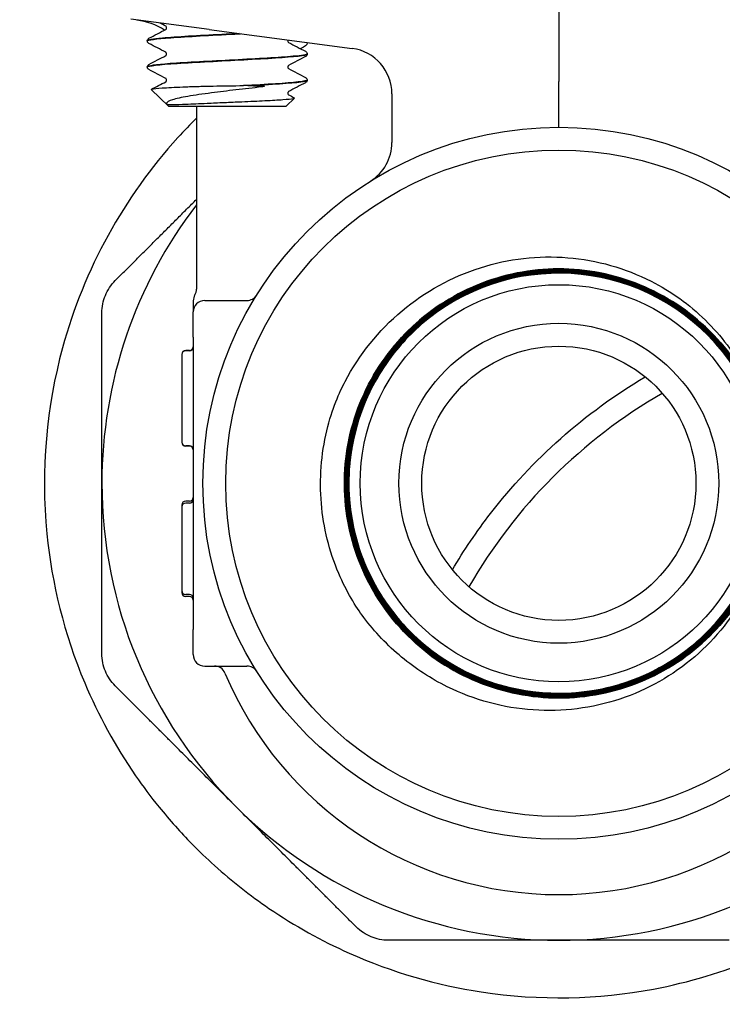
# Model space of a CAD drawing. Header units: inches. Extents: x 24 to 1128, y -69 to 748.
# Tile 546 of 656: x 961.56 to 963.48, y 303.12 to 305.81. Entities that reach past the tile are written whole.
import ezdxf

# ---------------------------------------------------------------- set-up
doc = ezdxf.new("R2010")
doc.units = ezdxf.units.IN
doc.header["$LTSCALE"] = 32
doc.header["$MEASUREMENT"] = 0
doc.layers.add('Visible (ANSI)', color=7, linetype='Continuous', lineweight=30)

msp = doc.modelspace()

# ---------------------------------------------------------------- linework, layer by layer
at = {"layer": 'Visible (ANSI)'}
for p, q in [((963.03453, 306.42117), (963.03453, 305.6448)), ((962.07805, 305.78696), (961.86323, 305.81524)), ((962.07805, 305.78696), (962.46907, 305.73548)), ((961.9086, 305.75654), (961.9086, 305.75587)), ((962.3461, 305.72079), (962.3461, 305.72012)), ((961.9086, 305.68504), (961.9086, 305.68437)), ((962.18413, 305.63373), (962.17163, 305.63373)), ((962.3461, 305.64929), (962.3461, 305.64862)), ((963.03453, 305.51992), (963.03453, 305.6448)), ((961.96635, 305.57742), (961.91958, 305.62303)), ((962.57775, 305.61155), (962.57775, 305.47825)), ((962.28836, 305.57742), (962.31123, 305.59972)), ((961.96635, 305.57742), (962.28836, 305.57742)), ((962.04328, 305.57742), (962.04328, 305.07742)), ((962.03453, 305.04536), (962.03453, 305.01492)), ((962.06578, 305.04617), (962.18142, 305.04617)), ((962.03453, 304.94617), (962.03453, 305.01492)), ((962.03453, 304.94617), (962.03453, 304.81365)), ((962.02412, 304.90937), (962.0137, 304.90937)), ((962.02412, 304.90876), (962.0137, 304.90876)), ((962.00328, 304.89895), (962.00328, 304.89835)), ((962.00328, 304.89834), (962.00328, 304.7787)), ((962.03453, 304.81365), (962.03453, 304.27868)), ((962.00328, 304.7787), (962.00328, 304.65885)), ((962.00328, 304.65885), (962.00328, 304.65844)), ((962.02412, 304.64843), (962.0137, 304.64843)), ((962.02412, 304.64802), (962.0137, 304.64802)), ((962.00328, 304.48673), (962.00328, 304.48163)), ((962.00328, 304.48166), (962.00328, 304.25249)), ((962.02412, 304.49714), (962.0137, 304.49714)), ((962.02412, 304.49208), (962.0137, 304.49208)), ((962.03453, 304.27868), (962.03453, 304.14617)), ((962.00328, 304.2525), (962.00328, 304.24723)), ((962.02412, 304.24208), (962.0137, 304.24208)), ((962.02412, 304.23681), (962.0137, 304.23681)), ((962.03453, 304.07742), (962.03453, 304.14617)), ((962.06578, 304.04617), (962.18142, 304.04617))]:
    msp.add_line(p, q, dxfattribs=at)
for radius in [0.97375, 0.91125, 0.54316, 0.4375, 0.375]:
    msp.add_circle((963.03453, 304.54617), radius, dxfattribs=at)
for centre, radius, start, end in [((974.03453, 314.54617), 18.75, 193.689887, 261.558657), ((961.85578, 305.6271), 0.1875, 57.7328, 82.5), ((962.45275, 305.61155), 0.125, 0, 82.5), ((962.45275, 305.47825), 0.125, 301.97122, 0), ((963.03453, 304.54617), 1.25, 142.46676, 180), ((963.03453, 304.54617), 0.57441, 139.86113, 136.72231), ((962.01203, 305.07742), 0.03125, 329.31658, 0), ((962.06578, 305.04553), 0.03125, 149.31658, 180), ((962.06578, 305.01492), 0.03125, 90, 180), ((962.18142, 305.07742), 0.03125, 270, 328.08862), ((963.03453, 304.54617), 0.57441, 136.72231, 139.86113), ((962.0137, 304.89895), 0.01042, 90, 180), ((962.0137, 304.89834), 0.01042, 90, 180), ((962.02412, 304.91979), 0.01042, 270, 0), ((962.02412, 304.91918), 0.01042, 270, 0), ((964.03453, 303.54617), 1.4375, 119.91628, 150.08372), ((962.0137, 304.65885), 0.01042, 180, 270), ((962.0137, 304.65844), 0.01042, 180, 270), ((962.02412, 304.63801), 0.01042, 0, 90), ((962.02412, 304.63761), 0.01042, 0, 90), ((963.03453, 304.54617), 1.25, 180, 225), ((962.02412, 304.50756), 0.01042, 270, 0), ((962.02412, 304.50249), 0.01042, 270, 0), ((962.0137, 304.48673), 0.01042, 90, 180), ((962.0137, 304.48166), 0.01042, 90, 180), ((962.0137, 304.25249), 0.01042, 180, 270), ((962.0137, 304.24723), 0.01042, 180, 270), ((962.02412, 304.23166), 0.01042, 0, 90), ((962.02412, 304.22639), 0.01042, 0, 90), ((962.06578, 304.07742), 0.03125, 180, 270), ((962.09246, 304.01492), 0.03125, 22.87693, 90), ((962.18142, 304.01492), 0.03125, 31.91138, 90), ((963.03453, 304.41242), 0.99125, 202.87693, 337.12307), ((963.03453, 304.54617), 1.25, 225, 270), ((963.03453, 304.54617), 1.25, 270, 315)]:
    msp.add_arc(centre, radius, start, end, dxfattribs=at)
for points in [[(961.95934, 305.79644), (961.95413, 305.79918), (961.94892, 305.80191), (961.94371, 305.80464)], [(961.91331, 305.76334), (961.92866, 305.77137), (961.944, 305.77941), (961.95934, 305.78746)], [(961.95934, 305.72494), (961.944, 305.73299), (961.92866, 305.74103), (961.91331, 305.74906)], [(962.29365, 305.75857), (962.29336, 305.75791), (962.29315, 305.75706), (962.29315, 305.7562)], [(962.29537, 305.75171), (962.31071, 305.74366), (962.32605, 305.73562), (962.3414, 305.72759)], [(961.91331, 305.69184), (961.92866, 305.69987), (961.944, 305.70791), (961.95934, 305.71596)], [(962.3414, 305.71331), (962.32605, 305.70528), (962.31071, 305.69724), (962.29537, 305.68919)], [(961.95934, 305.65344), (961.944, 305.66149), (961.92866, 305.66953), (961.91331, 305.67756)], [(962.29537, 305.68021), (962.31071, 305.67216), (962.32605, 305.66412), (962.3414, 305.65609)], [(961.91992, 305.6238), (961.93307, 305.63068), (961.94621, 305.63756), (961.95934, 305.64446)], [(962.3414, 305.64181), (962.32605, 305.63378), (962.31071, 305.62574), (962.29537, 305.61769)], [(962.29537, 305.60871), (962.30053, 305.606), (962.30569, 305.6033), (962.31084, 305.60059)]]:
    msp.add_open_spline(points, degree=3, dxfattribs=at)
for points, knots in [([(961.96156, 305.79195), (961.96156, 305.79334), (961.96099, 305.79463), (961.96006, 305.79591), (961.95971, 305.79619), (961.95939, 305.79642), (961.95933, 305.79645), (961.95933, 305.79645)], [0, 0, 0, 0, 0.022828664, 0.022828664, 0.041633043, 0.041633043, 0.054614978, 0.054614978, 0.054614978, 0.054614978]), ([(961.90865, 305.75584), (961.90875, 305.75883), (961.93206, 305.76182), (961.97267, 305.7648), (962.01808, 305.76815), (962.08426, 305.77149), (962.14819, 305.77483), (962.15346, 305.7751), (962.15869, 305.77538), (962.1639, 305.77565)], [15.7056467, 15.7056467, 15.7056467, 15.7056467, 16.4933178, 16.4933178, 16.4933178, 17.3741612, 17.3741612, 17.3741612, 17.4466642, 17.4466642, 17.4466642, 17.4466642]), ([(962.16022, 305.77613), (962.14461, 305.77531), (962.12873, 305.77448), (962.11293, 305.77366), (962.04897, 305.77032), (961.98758, 305.76699), (961.95004, 305.76365), (961.92332, 305.76128), (961.90904, 305.75891), (961.90883, 305.75654)], [-23.7130579, -23.7130579, -23.7130579, -23.7130579, -23.4959687, -23.4959687, -23.4959687, -22.6167864, -22.6167864, -22.6167864, -21.9911486, -21.9911486, -21.9911486, -21.9911486]), ([(961.95933, 305.78746), (961.95933, 305.78746), (961.95957, 305.78755), (961.96033, 305.78834), (961.9607, 305.7888), (961.96132, 305.79013), (961.96156, 305.79103), (961.96156, 305.79195)], [0.002645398, 0.002645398, 0.002645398, 0.002645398, 0.027589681, 0.027589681, 0.042171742, 0.042171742, 0.057287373, 0.057287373, 0.057287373, 0.057287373]), ([(961.90861, 305.75656), (961.90867, 305.75802), (961.90921, 305.75939), (961.91046, 305.76126), (961.91113, 305.76188), (961.91229, 305.76277), (961.91281, 305.76308), (961.91331, 305.76334)], [0, 0, 0, 0, 0.020588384, 0.020588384, 0.04017257, 0.04017257, 0.058516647, 0.058516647, 0.058516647, 0.058516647]), ([(961.91331, 305.74906), (961.91253, 305.74947), (961.91169, 305.74997), (961.91029, 305.75142), (961.90979, 305.75205), (961.90896, 305.75371), (961.90865, 305.75476), (961.90861, 305.75584)], [0, 0, 0, 0, 0.028459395, 0.028459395, 0.043235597, 0.043235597, 0.058545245, 0.058545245, 0.058545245, 0.058545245]), ([(962.29315, 305.7562), (962.29315, 305.75482), (962.29372, 305.75352), (962.29465, 305.75224), (962.295, 305.75197), (962.29532, 305.75174), (962.29538, 305.75171), (962.29538, 305.75171)], [0, 0, 0, 0, 0.022828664, 0.022828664, 0.041633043, 0.041633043, 0.054614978, 0.054614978, 0.054614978, 0.054614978]), ([(962.34404, 305.75194), (962.34551, 305.75174), (962.34619, 305.75094), (962.34583, 305.74638), (962.33967, 305.73997), (962.32846, 305.73513), (962.32806, 305.73496), (962.32765, 305.73479)], [0, 0, 0, 0, 0.08181539, 0.08181539, 0.30693367, 0.30693367, 0.31512174, 0.31512174, 0.31512174, 0.31512174]), ([(961.90861, 305.68434), (961.9086, 305.6844), (961.90861, 305.68445), (961.90862, 305.68451), (961.90943, 305.68786), (961.94035, 305.69121), (961.99059, 305.69456), (962.04083, 305.6979), (962.10939, 305.70125), (962.17237, 305.7046), (962.23534, 305.70795), (962.2915, 305.71129), (962.32127, 305.71464), (962.33751, 305.71647), (962.34573, 305.71829), (962.34577, 305.72012)], [9.4224614, 9.4224614, 9.4224614, 9.4224614, 9.4372578, 9.4372578, 9.4372578, 10.320193, 10.320193, 10.320193, 11.2028583, 11.2028583, 11.2028583, 12.0852563, 12.0852563, 12.0852563, 12.5663706, 12.5663706, 12.5663706, 12.5663706]), ([(962.34587, 305.72081), (962.34578, 305.71851), (962.3325, 305.71621), (962.30737, 305.71391), (962.27077, 305.71056), (962.20971, 305.70721), (962.14553, 305.70386), (962.08164, 305.70052), (962.01588, 305.69719), (961.97103, 305.69385), (961.93152, 305.69091), (961.90889, 305.68797), (961.90866, 305.68504)], [-18.8518725, -18.8518725, -18.8518725, -18.8518725, -18.2452653, -18.2452653, -18.2452653, -17.3619241, -17.3619241, -17.3619241, -16.4826805, -16.4826805, -16.4826805, -15.7079633, -15.7079633, -15.7079633, -15.7079633]), ([(961.96156, 305.72045), (961.96156, 305.72184), (961.96099, 305.72313), (961.96006, 305.72441), (961.95971, 305.72469), (961.95939, 305.72492), (961.95933, 305.72495), (961.95933, 305.72495)], [0, 0, 0, 0, 0.022828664, 0.022828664, 0.041633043, 0.041633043, 0.054614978, 0.054614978, 0.054614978, 0.054614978]), ([(961.95933, 305.71596), (961.95933, 305.71596), (961.95957, 305.71605), (961.96033, 305.71684), (961.9607, 305.7173), (961.96132, 305.71863), (961.96156, 305.71953), (961.96156, 305.72045)], [0.002645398, 0.002645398, 0.002645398, 0.002645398, 0.027589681, 0.027589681, 0.042171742, 0.042171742, 0.057287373, 0.057287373, 0.057287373, 0.057287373]), ([(962.3414, 305.72759), (962.34218, 305.72718), (962.34302, 305.72668), (962.34442, 305.72524), (962.34492, 305.7246), (962.34575, 305.72294), (962.34606, 305.72189), (962.3461, 305.72081)], [0, 0, 0, 0, 0.028459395, 0.028459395, 0.043235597, 0.043235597, 0.058545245, 0.058545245, 0.058545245, 0.058545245]), ([(962.3461, 305.72009), (962.34604, 305.71863), (962.3455, 305.71727), (962.34425, 305.71539), (962.34358, 305.71478), (962.34242, 305.71388), (962.3419, 305.71357), (962.3414, 305.71331)], [0, 0, 0, 0, 0.020588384, 0.020588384, 0.04017257, 0.04017257, 0.058516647, 0.058516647, 0.058516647, 0.058516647]), ([(961.90861, 305.68506), (961.90867, 305.68652), (961.90921, 305.68789), (961.91046, 305.68976), (961.91113, 305.69038), (961.91229, 305.69127), (961.91281, 305.69158), (961.91331, 305.69184)], [0, 0, 0, 0, 0.020588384, 0.020588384, 0.04017257, 0.04017257, 0.058516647, 0.058516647, 0.058516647, 0.058516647]), ([(962.29538, 305.6892), (962.29538, 305.6892), (962.29514, 305.6891), (962.29438, 305.68831), (962.29401, 305.68785), (962.29339, 305.68652), (962.29315, 305.68562), (962.29315, 305.6847)], [0.002645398, 0.002645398, 0.002645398, 0.002645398, 0.027589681, 0.027589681, 0.042171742, 0.042171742, 0.057287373, 0.057287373, 0.057287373, 0.057287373]), ([(961.91331, 305.67756), (961.91253, 305.67797), (961.91169, 305.67847), (961.91029, 305.67992), (961.90979, 305.68055), (961.90896, 305.68221), (961.90865, 305.68326), (961.90861, 305.68434)], [0, 0, 0, 0, 0.028459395, 0.028459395, 0.043235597, 0.043235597, 0.058545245, 0.058545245, 0.058545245, 0.058545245]), ([(962.29315, 305.6847), (962.29315, 305.68332), (962.29372, 305.68202), (962.29465, 305.68074), (962.295, 305.68047), (962.29532, 305.68024), (962.29538, 305.68021), (962.29538, 305.68021)], [0, 0, 0, 0, 0.022828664, 0.022828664, 0.041633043, 0.041633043, 0.054614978, 0.054614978, 0.054614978, 0.054614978]), ([(961.96156, 305.64895), (961.96156, 305.65034), (961.96099, 305.65163), (961.96006, 305.65291), (961.95971, 305.65319), (961.95939, 305.65342), (961.95933, 305.65345), (961.95933, 305.65345)], [0, 0, 0, 0, 0.022828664, 0.022828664, 0.041633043, 0.041633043, 0.054614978, 0.054614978, 0.054614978, 0.054614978]), ([(961.95933, 305.64446), (961.95933, 305.64446), (961.95957, 305.64455), (961.96033, 305.64534), (961.9607, 305.6458), (961.96132, 305.64713), (961.96156, 305.64803), (961.96156, 305.64895)], [0.002645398, 0.002645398, 0.002645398, 0.002645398, 0.027589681, 0.027589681, 0.042171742, 0.042171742, 0.057287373, 0.057287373, 0.057287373, 0.057287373]), ([(962.00552, 305.63021), (962.01774, 305.63074), (962.03093, 305.6312), (962.05902, 305.63203), (962.07387, 305.6324), (962.11636, 305.63327), (962.14451, 305.63367), (962.17163, 305.63373)], [-0.44431555, -0.44431555, -0.44431555, -0.44431555, -0.32882749, -0.32882749, -0.21096916, -0.21096916, 0, 0, 0, 0]), ([(962.34576, 305.64931), (962.3458, 305.64748), (962.33765, 305.64566), (962.32145, 305.64383), (962.2916, 305.64046), (962.23501, 305.6371), (962.17163, 305.63373)], [-12.5686872, -12.5686872, -12.5686872, -12.5686872, -12.0870096, -12.0870096, -12.0870096, -11.1993887, -11.1993887, -11.1993887, -11.1993887]), ([(962.18413, 305.63373), (962.24788, 305.63716), (962.30271, 305.6406), (962.32859, 305.64403), (962.34011, 305.64556), (962.34579, 305.64709), (962.34575, 305.64862)], [4.9749506, 4.9749506, 4.9749506, 4.9749506, 5.8802797, 5.8802797, 5.8802797, 6.2831853, 6.2831853, 6.2831853, 6.2831853]), ([(962.18413, 305.63373), (962.20546, 305.63368), (962.22035, 305.63329), (962.22654, 305.6325), (962.22745, 305.63236), (962.22815, 305.63213), (962.2283, 305.63207), (962.22843, 305.63197), (962.22847, 305.63194), (962.2285, 305.63187), (962.22851, 305.63185), (962.22851, 305.6318), (962.2285, 305.63178), (962.22848, 305.63173), (962.22846, 305.6317), (962.22839, 305.63164), (962.22834, 305.63161), (962.22816, 305.6315), (962.22797, 305.63143), (962.22738, 305.63123), (962.22691, 305.63112), (962.22497, 305.63072), (962.22285, 305.63043), (962.22102, 305.63021)], [-0.13908594, -0.13908594, -0.13908594, -0.13908594, -0.04049598, -0.04049598, -0.02905727, -0.02905727, -0.02604998, -0.02604998, -0.0248335, -0.0248335, -0.02414703, -0.02414703, -0.02358262, -0.02358262, -0.02294682, -0.02294682, -0.02195641, -0.02195641, -0.01935369, -0.01935369, -0.01486853, -0.01486853, 0, 0, 0, 0]), ([(962.3414, 305.65609), (962.34218, 305.65568), (962.34302, 305.65518), (962.34442, 305.65374), (962.34492, 305.6531), (962.34575, 305.65144), (962.34606, 305.65039), (962.3461, 305.64931)], [0, 0, 0, 0, 0.028459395, 0.028459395, 0.043235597, 0.043235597, 0.058545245, 0.058545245, 0.058545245, 0.058545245]), ([(962.3461, 305.64859), (962.34604, 305.64713), (962.3455, 305.64577), (962.34425, 305.64389), (962.34358, 305.64328), (962.34242, 305.64238), (962.3419, 305.64207), (962.3414, 305.64181)], [0, 0, 0, 0, 0.020588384, 0.020588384, 0.04017257, 0.04017257, 0.058516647, 0.058516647, 0.058516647, 0.058516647]), ([(961.91958, 305.62303), (961.9191, 305.6235), (961.91988, 305.62397), (961.92613, 305.62541), (961.93563, 305.62637), (961.96422, 305.6283), (961.98316, 305.62925), (962.00552, 305.63021)], [-0.5228503, -0.5228503, -0.5228503, -0.5228503, -0.42146306, -0.42146306, -0.21216858, -0.21216858, 0, 0, 0, 0]), ([(962.22102, 305.63021), (962.19852, 305.62753), (962.17487, 305.62481), (962.12819, 305.61934), (962.10549, 305.61663), (962.06027, 305.61076), (962.03843, 305.60764), (962.00211, 305.60135), (961.98767, 305.59824), (961.96782, 305.59195), (961.96219, 305.58884), (961.96112, 305.58561)], [-0.9073382, -0.9073382, -0.9073382, -0.9073382, -0.72551326, -0.72551326, -0.55061182, -0.55061182, -0.35778862, -0.35778862, -0.17425332, -0.17425332, 0, 0, 0, 0]), ([(962.29538, 305.6177), (962.29538, 305.6177), (962.29514, 305.6176), (962.29438, 305.61681), (962.29401, 305.61635), (962.29339, 305.61502), (962.29315, 305.61412), (962.29315, 305.6132)], [0.002645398, 0.002645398, 0.002645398, 0.002645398, 0.027589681, 0.027589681, 0.042171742, 0.042171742, 0.057287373, 0.057287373, 0.057287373, 0.057287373]), ([(962.29315, 305.6132), (962.29315, 305.61182), (962.29372, 305.61052), (962.29465, 305.60924), (962.295, 305.60897), (962.29532, 305.60874), (962.29538, 305.60871), (962.29538, 305.60871)], [0, 0, 0, 0, 0.022828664, 0.022828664, 0.041633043, 0.041633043, 0.054614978, 0.054614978, 0.054614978, 0.054614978]), ([(961.96112, 305.58561), (961.96102, 305.58529), (961.96105, 305.58496), (961.96125, 305.58456), (961.96131, 305.58447), (961.96141, 305.58433), (961.96145, 305.58428), (961.96152, 305.58419), (961.96155, 305.58416), (961.96161, 305.5841), (961.96164, 305.58407), (961.96171, 305.584), (961.96174, 305.58397), (961.96183, 305.58389), (961.96188, 305.58385), (961.96205, 305.58372), (961.96218, 305.58363), (961.96264, 305.58335), (961.96301, 305.58318), (961.96532, 305.58238), (961.96838, 305.58209), (961.97513, 305.58209)], [-0.25215193, -0.25215193, -0.25215193, -0.25215193, -0.19967794, -0.19967794, -0.18722758, -0.18722758, -0.18219412, -0.18219412, -0.17935031, -0.17935031, -0.17701108, -0.17701108, -0.17437616, -0.17437616, -0.17027277, -0.17027277, -0.15860757, -0.15860757, -0.12989843, -0.12989843, 0, 0, 0, 0]), ([(961.97513, 305.58209), (961.98732, 305.58209), (962.00329, 305.58276), (962.03098, 305.58379), (962.05069, 305.58459), (962.07234, 305.58561)], [-0.29459793, -0.29459793, -0.29459793, -0.29459793, -0.17753869, -0.17753869, 0, 0, 0, 0]), ([(962.07234, 305.58561), (962.0873, 305.58631), (962.10302, 305.58701), (962.13524, 305.58841), (962.15159, 305.5891), (962.18997, 305.59077), (962.2113, 305.59173), (962.2498, 305.59366), (962.26651, 305.59461), (962.29297, 305.59654), (962.30235, 305.5975), (962.31102, 305.59918), (962.31219, 305.59988), (962.31084, 305.60059)], [-2.9565185, -2.9565185, -2.9565185, -2.9565185, -2.83328963, -2.83328963, -2.7085326, -2.7085326, -2.53378878, -2.53378878, -2.35616123, -2.35616123, -2.17565081, -2.17565081, -2.04025374, -2.04025374, -2.04025374, -2.04025374]), ([(962.04328, 305.5451), (962.02574, 305.52769), (962.00867, 305.50984), (961.84483, 305.32918), (961.73584, 305.13277), (961.63313, 304.75619), (961.61665, 304.58384), (961.64753, 304.27184), (961.68109, 304.13418), (961.77447, 303.91231), (961.82087, 303.82708), (961.89693, 303.71699), (961.91828, 303.68845), (961.95526, 303.64278), (961.9702, 303.62522), (962.00003, 303.59186), (962.01486, 303.57603), (962.05033, 303.53988), (962.07121, 303.51988), (962.13997, 303.45794), (962.18976, 303.41891), (962.31194, 303.33558), (962.38535, 303.29486), (962.57925, 303.20825), (962.70127, 303.17344), (962.98318, 303.13046), (963.14237, 303.13465), (963.48834, 303.19938), (963.67116, 303.2762), (964.00955, 303.50858), (964.16046, 303.67275), (964.35697, 304.03079), (964.41593, 304.21356), (964.44946, 304.5553), (964.44114, 304.70714), (964.37501, 304.99789), (964.32157, 305.13429), (964.21929, 305.30748), (964.18965, 305.35177), (964.13761, 305.42066), (964.11684, 305.44624), (964.07573, 305.49338), (964.0556, 305.51504), (964.03181, 305.53908), (964.0288, 305.5421), (964.02578, 305.54509)], [5.1200673, 5.1200673, 5.1200673, 5.1200673, 5.3468231, 5.3468231, 7.3617835, 7.3617835, 8.8548679, 8.8548679, 10.0043047, 10.0043047, 10.7586975, 10.7586975, 11.0316049, 11.0316049, 11.2075925, 11.2075925, 11.3731003, 11.3731003, 11.594091, 11.594091, 12.0813635, 12.0813635, 12.7424337, 12.7424337, 13.7843745, 13.7843745, 15.1663247, 15.1663247, 16.9519263, 16.9519263, 18.9421313, 18.9421313, 20.5811422, 20.5811422, 21.8118685, 21.8118685, 22.9486809, 22.9486809, 23.3564526, 23.3564526, 23.607837, 23.607837, 23.8332545, 23.8332545, 23.8657217, 23.8657217, 23.8657217, 23.8657217]), ([(962.44974, 304.82434), (962.48863, 304.89837), (962.54151, 304.96415), (962.66866, 305.07073), (962.7414, 305.11088), (962.89701, 305.16042), (962.97823, 305.1698), (963.1384, 305.15676), (963.21583, 305.13495), (963.34144, 305.07105), (963.39151, 305.03517), (963.47847, 304.95004), (963.51502, 304.90146), (963.54358, 304.84818)], [0, 0, 0, 0, 0.637222, 0.637222, 1.2647089, 1.2647089, 1.8824576, 1.8824576, 2.490465, 2.490465, 2.9578106, 2.9578106, 3.4191938, 3.4191938, 3.4191938, 3.4191938]), ([(962.61634, 304.93995), (962.59326, 304.91545), (962.57232, 304.88892), (962.51281, 304.79802), (962.48444, 304.72801), (962.45615, 304.58103), (962.4565, 304.50548), (962.48615, 304.35875), (962.51517, 304.28898), (962.59833, 304.16447), (962.65169, 304.11094), (962.77592, 304.02734), (962.84561, 303.99807), (962.99232, 303.9679), (963.06792, 303.96729), (963.21511, 303.9951), (963.28529, 304.02325), (963.41092, 304.10488), (963.46516, 304.15758), (963.55039, 304.28083), (963.58056, 304.35019), (963.6126, 304.4966), (963.61417, 304.57223), (963.58821, 304.71986), (963.56094, 304.79044), (963.48085, 304.91717), (963.4288, 304.97211), (963.30657, 305.05896), (963.23755, 305.09002), (963.09147, 305.12394), (963.0158, 305.12647), (962.86776, 305.10237), (962.7968, 305.07597), (962.66897, 304.99745), (962.61334, 304.94607), (962.5249, 304.82486), (962.49294, 304.75619), (962.45715, 304.61046), (962.45366, 304.53479), (962.4759, 304.38635), (962.50141, 304.31502), (962.57836, 304.18612), (962.62907, 304.12981), (962.74922, 304.03978), (962.81752, 304.00693), (962.96288, 303.96927), (963.03855, 303.96482), (963.18735, 303.98519), (963.25906, 304.00981), (963.389, 304.08517), (963.44599, 304.13519), (963.53759, 304.25427), (963.57133, 304.32219), (963.61085, 304.46716), (963.61626, 304.54282), (963.59777, 304.69196), (963.57405, 304.76402), (963.50029, 304.89499), (963.45097, 304.95265), (963.33298, 305.04582), (963.26545, 305.08043), (963.12089, 305.12182), (963.04526, 305.12819), (962.8958, 305.11158), (962.8234, 305.08875), (962.69142, 305.01662), (962.6331, 304.968), (962.53838, 304.85113), (962.5029, 304.78399), (962.45965, 304.63988), (962.45231, 304.56429), (962.46704, 304.41453), (962.48896, 304.34179), (962.55946, 304.20882), (962.60737, 304.14986), (962.72311, 304.05361), (962.78983, 304.01724), (962.93348, 303.97215), (963.00902, 303.96385), (963.15905, 303.97668), (963.2321, 303.99769), (963.36605, 304.06655), (963.42565, 304.11374), (963.52343, 304.22832), (963.56066, 304.29462), (963.6076, 304.43777), (963.61686, 304.51326), (963.60593, 304.66354), (963.58583, 304.7369), (963.51863, 304.87179), (963.47217, 304.93203), (963.35876, 305.03131), (963.2929, 305.0694), (963.15026, 305.11819), (963.07485, 305.12842), (962.92434, 305.11938), (962.85069, 305.1002), (962.71487, 305.03467), (962.654, 304.98895), (962.55323, 304.87674), (962.51428, 304.81132), (962.46365, 304.66922), (962.45247, 304.5939), (962.4596, 304.44319), (962.47785, 304.36925), (962.54169, 304.23252), (962.58667, 304.17104), (962.69767, 304.06878), (962.76263, 304.02898), (962.90417, 303.97653), (962.9794, 303.96438), (963.13028, 303.9696), (963.20449, 303.98693), (963.34211, 304.04907), (963.40419, 304.09329), (963.50792, 304.20306), (963.54857, 304.26755), (963.60285, 304.40851), (963.61596, 304.48362), (963.61265, 304.63465), (963.59625, 304.70913), (963.53582, 304.84761), (963.49236, 304.91029), (963.38385, 305.01547), (963.31983, 305.05696), (963.17948, 305.11306), (963.10449, 305.12713), (962.95333, 305.12573), (962.87861, 305.11027), (962.73928, 305.05156), (962.67601, 305.00887), (962.56939, 304.90164), (962.52707, 304.83811), (962.46916, 304.69839), (962.45413, 304.62354), (962.45361, 304.47228), (962.46813, 304.39731), (962.52511, 304.25716), (962.56702, 304.19331), (962.67296, 304.08528), (962.73599, 304.04212), (962.87505, 303.9824), (962.94975, 303.96641), (963.1011, 303.96398), (963.17629, 303.97756), (963.31725, 304.03279), (963.38166, 304.07391), (963.4911, 304.17855), (963.53508, 304.24106), (963.5966, 304.37944), (963.61354, 304.45398), (963.6179, 304.60538), (963.60527, 304.68079), (963.5518, 304.82253), (963.51147, 304.8875), (963.40816, 304.99833), (963.34617, 305.04313), (963.20849, 305.10643), (963.13412, 305.12434), (962.98269, 305.13062), (962.90708, 305.11894), (962.76458, 305.06723), (962.69906, 305.0277), (962.58686, 304.92575), (962.54125, 304.86429), (962.47616, 304.72733), (962.4573, 304.65315), (962.44909, 304.50171), (962.45982, 304.42591), (962.50975, 304.28268), (962.54847, 304.21662), (962.64906, 304.10306), (962.70998, 304.05664), (962.84618, 303.98978), (962.92017, 303.96997), (963.07159, 303.95983), (963.14757, 303.96961), (963.29152, 304.01774), (963.3581, 304.05565), (963.47301, 304.15486), (963.52022, 304.21522), (963.58885, 304.35065), (963.60961, 304.42443), (963.62167, 304.5758), (963.61285, 304.65195), (963.56652, 304.79659), (963.52944, 304.8637), (963.43163, 304.97992), (963.37184, 305.02793), (963.2372, 305.09832), (963.16364, 305.12003), (963.01233, 305.13402), (962.93603, 305.12616), (962.79072, 305.08163), (962.72311, 305.04539), (962.60557, 304.949), (962.55678, 304.88978), (962.48464, 304.75596), (962.46199, 304.68263), (962.44607, 304.53142), (962.45296, 304.45497), (962.49567, 304.30902), (962.53108, 304.2409), (962.62603, 304.12208), (962.68466, 304.07251), (962.81765, 303.99863), (962.89072, 303.97504), (963.04182, 303.95719), (963.1184, 303.96311), (963.26498, 304.00399), (963.33358, 304.03856), (963.45368, 304.13205), (963.50402, 304.19009), (963.57963, 304.32221), (963.60416, 304.39503), (963.62394, 304.54599), (963.61898, 304.62268), (963.57994, 304.76986), (963.54623, 304.83894), (963.4542, 304.96029), (963.39677, 305.0114), (963.26554, 305.08873), (963.19299, 305.1142), (963.0422, 305.1359), (962.9654, 305.13192), (962.81763, 305.09472), (962.74809, 305.06187), (962.6255, 304.97133), (962.57364, 304.91452), (962.4946, 304.78419), (962.46819, 304.71192), (962.44456, 304.56132), (962.44758, 304.48443), (962.48291, 304.33611), (962.51491, 304.26611), (962.60394, 304.14231), (962.66013, 304.08969), (962.78952, 304.00895), (962.86149, 303.98161), (963.01188, 303.95606), (963.08886, 303.9581), (963.23771, 303.99157), (963.30815, 304.0227), (963.43316, 304.1102), (963.48652, 304.16576), (963.56894, 304.2942), (963.59721, 304.36587), (963.62469, 304.51601), (963.62363, 304.59306), (963.59202, 304.74242), (963.56177, 304.8133), (963.4758, 304.93948), (963.4209, 304.99358), (963.29343, 305.07768), (963.22208, 305.10687), (963.0722, 305.13627), (962.9951, 305.13619), (962.84525, 305.10646), (962.77395, 305.0771), (962.6466, 304.99268), (962.59178, 304.93843), (962.50601, 304.81196), (962.47589, 304.74094), (962.44458, 304.59135), (962.44368, 304.5142), (962.47152, 304.3639), (962.5, 304.29218), (962.58284, 304.16369), (962.63643, 304.10815), (962.76188, 304.02073), (962.83256, 303.98969), (962.98184, 303.95646), (963.05902, 303.95458), (963.20976, 303.98053), (963.28188, 304.00811), (963.41149, 304.08937), (963.46775, 304.14228), (963.54635, 304.25208), (963.57311, 304.3045), (963.61026, 304.41553), (963.62043, 304.47351), (963.62186, 304.53203)], [24.7442257, 24.7442257, 24.7442257, 24.7442257, 25.0019287, 25.0019287, 25.572211, 25.572211, 26.1425846, 26.1425846, 26.7130496, 26.7130496, 27.283606, 27.283606, 27.8542538, 27.8542538, 28.4249929, 28.4249929, 28.9958235, 28.9958235, 29.5667455, 29.5667455, 30.1377589, 30.1377589, 30.7088637, 30.7088637, 31.2800598, 31.2800598, 31.8513474, 31.8513474, 32.4227264, 32.4227264, 32.9941967, 32.9941967, 33.5657585, 33.5657585, 34.1374116, 34.1374116, 34.7091561, 34.7091561, 35.2809921, 35.2809921, 35.8529194, 35.8529194, 36.4249381, 36.4249381, 36.9970482, 36.9970482, 37.5692497, 37.5692497, 38.1415426, 38.1415426, 38.7139268, 38.7139268, 39.2864025, 39.2864025, 39.8589696, 39.8589696, 40.431628, 40.431628, 41.0043778, 41.0043778, 41.5772191, 41.5772191, 42.1501517, 42.1501517, 42.7231757, 42.7231757, 43.2962911, 43.2962911, 43.8694978, 43.8694978, 44.442796, 44.442796, 45.0161856, 45.0161856, 45.5896665, 45.5896665, 46.1632388, 46.1632388, 46.7369025, 46.7369025, 47.3106576, 47.3106576, 47.8845041, 47.8845041, 48.458442, 48.458442, 49.0324712, 49.0324712, 49.6065919, 49.6065919, 50.1808039, 50.1808039, 50.7551073, 50.7551073, 51.3295021, 51.3295021, 51.9039883, 51.9039883, 52.4785658, 52.4785658, 53.0532348, 53.0532348, 53.6279951, 53.6279951, 54.2028468, 54.2028468, 54.7777899, 54.7777899, 55.3528244, 55.3528244, 55.9279502, 55.9279502, 56.5031675, 56.5031675, 57.0784761, 57.0784761, 57.6538761, 57.6538761, 58.2293675, 58.2293675, 58.8049502, 58.8049502, 59.3806244, 59.3806244, 59.9563899, 59.9563899, 60.5322468, 60.5322468, 61.1081951, 61.1081951, 61.6842347, 61.6842347, 62.2603657, 62.2603657, 62.8365881, 62.8365881, 63.4129019, 63.4129019, 63.9893071, 63.9893071, 64.5658036, 64.5658036, 65.1423916, 65.1423916, 65.7190709, 65.7190709, 66.2958415, 66.2958415, 66.8727036, 66.8727036, 67.449657, 67.449657, 68.0267018, 68.0267018, 68.603838, 68.603838, 69.1810655, 69.1810655, 69.7583844, 69.7583844, 70.3357947, 70.3357947, 70.9132964, 70.9132964, 71.4908894, 71.4908894, 72.0685738, 72.0685738, 72.6463496, 72.6463496, 73.2242168, 73.2242168, 73.8021753, 73.8021753, 74.3802252, 74.3802252, 74.9583665, 74.9583665, 75.5365991, 75.5365991, 76.1149231, 76.1149231, 76.6933385, 76.6933385, 77.2718453, 77.2718453, 77.8504434, 77.8504434, 78.4291329, 78.4291329, 79.0079138, 79.0079138, 79.586786, 79.586786, 80.1657496, 80.1657496, 80.7448046, 80.7448046, 81.3239509, 81.3239509, 81.9031886, 81.9031886, 82.4825177, 82.4825177, 83.0619381, 83.0619381, 83.6414499, 83.6414499, 84.2210531, 84.2210531, 84.8007477, 84.8007477, 85.3805336, 85.3805336, 85.9604108, 85.9604108, 86.5403795, 86.5403795, 87.1204395, 87.1204395, 87.7005908, 87.7005908, 88.2808336, 88.2808336, 88.8611677, 88.8611677, 89.4415931, 89.4415931, 90.0221099, 90.0221099, 90.6027181, 90.6027181, 91.1834177, 91.1834177, 91.7642086, 91.7642086, 92.3450909, 92.3450909, 92.9260645, 92.9260645, 93.5071295, 93.5071295, 94.0882858, 94.0882858, 94.6695336, 94.6695336, 95.2508726, 95.2508726, 95.8323031, 95.8323031, 96.4138249, 96.4138249, 96.995438, 96.995438, 97.5771426, 97.5771426, 98.1589384, 98.1589384, 98.7408257, 98.7408257, 99.3228043, 99.3228043, 99.9048742, 99.9048742, 100.4870355, 100.4870355, 101.0692882, 101.0692882, 101.6516322, 101.6516322, 102.2340676, 102.2340676, 102.8165944, 102.8165944, 103.3992125, 103.3992125, 103.9819219, 103.9819219, 104.4277936, 104.4277936, 104.8737194, 104.8737194, 104.8737194, 104.8737194]), ([(963.62176, 304.56421), (963.62407, 304.48773), (963.61143, 304.41153), (963.55764, 304.26828), (963.51701, 304.20259), (963.41286, 304.09052), (963.35034, 304.04519), (963.21146, 303.98107), (963.13642, 303.96289), (962.98361, 303.95631), (962.90731, 303.96798), (962.76347, 304.01992), (962.69732, 304.05969), (962.58401, 304.16234), (962.53792, 304.22424), (962.47209, 304.36221), (962.45296, 304.43696), (962.44446, 304.58957), (962.45515, 304.66597), (962.50523, 304.81036), (962.54413, 304.87697), (962.64527, 304.9915), (962.70654, 305.03834), (962.84357, 305.10588), (962.91803, 305.12593), (963.07042, 305.13637), (963.1469, 305.12665), (963.29182, 305.07844), (963.35887, 305.04042), (963.47461, 304.9408), (963.52219, 304.88017), (963.59141, 304.74409), (963.6124, 304.66994), (963.62476, 304.51779), (963.61602, 304.44124), (963.56968, 304.29582), (963.53253, 304.22833), (963.43446, 304.11142), (963.37447, 304.0631), (963.23937, 303.9922), (963.16554, 303.97029), (963.01366, 303.95601), (962.93705, 303.96377), (962.79115, 304.00823), (962.72324, 304.0445), (962.60517, 304.14102), (962.55613, 304.20035), (962.48356, 304.33446), (962.46073, 304.40795), (962.44453, 304.55955), (962.45132, 304.63619), (962.4939, 304.78256), (962.52928, 304.85088), (962.62423, 304.97009), (962.6829, 305.01985), (962.81599, 305.09406), (962.88914, 305.1178), (963.04042, 305.13591), (963.1171, 305.1301), (963.2639, 305.08941), (963.33261, 305.05492), (963.45294, 304.96155), (963.50341, 304.90356), (963.57925, 304.7715), (963.60391, 304.6987), (963.62392, 304.54776), (963.61909, 304.47107), (963.58029, 304.32386), (963.5467, 304.25475), (963.45491, 304.13333), (963.3976, 304.08216), (963.26661, 304.0047), (963.19417, 303.97914), (963.0436, 303.95723), (962.96689, 303.96109), (962.8193, 303.99799), (962.74982, 304.03068), (962.62732, 304.12086), (962.57547, 304.17748), (962.4964, 304.3074), (962.46994, 304.37946), (962.44613, 304.52965), (962.44902, 304.60634), (962.48403, 304.7543), (962.51581, 304.82414), (962.60437, 304.9477), (962.66029, 305.00023), (962.78912, 305.08089), (962.86078, 305.10824), (963.01056, 305.13393), (963.08724, 305.13202), (963.23553, 305.09891), (963.30573, 305.06804), (963.43032, 304.98111), (963.48352, 304.92589), (963.56575, 304.79819), (963.594, 304.72692), (963.62156, 304.57757), (963.62063, 304.50093), (963.58942, 304.35232), (963.55946, 304.28179), (963.47417, 304.15619), (963.41967, 304.10232), (963.2931, 304.01853), (963.22224, 303.9894), (963.07335, 303.95996), (962.99675, 303.95993), (962.84786, 303.98922), (962.777, 304.01827), (962.65041, 304.10191), (962.59589, 304.15568), (962.51056, 304.2811), (962.48055, 304.35154), (962.44924, 304.49995), (962.44824, 304.57649), (962.47563, 304.72565), (962.50376, 304.79683), (962.58572, 304.92439), (962.63877, 304.97954), (962.76302, 305.06641), (962.83303, 305.09728), (962.98093, 305.13045), (963.0574, 305.13242), (963.2068, 305.10694), (963.27828, 305.07973), (963.40679, 304.99944), (963.46258, 304.94713), (963.55095, 304.82408), (963.58269, 304.75451), (963.61771, 304.60714), (963.62065, 304.53074), (963.59708, 304.38114), (963.5708, 304.30936), (963.49219, 304.17993), (963.44063, 304.12352), (963.31878, 304.03365), (963.24967, 304.00105), (963.10285, 303.96419), (963.02655, 303.96028), (962.87675, 303.98194), (962.80469, 304.00729), (962.67436, 304.0842), (962.61734, 304.13501), (962.52599, 304.25563), (962.49254, 304.32428), (962.45385, 304.47053), (962.44897, 304.54673), (962.46871, 304.69669), (962.49314, 304.76902), (962.56834, 304.90023), (962.61839, 304.95785), (962.73776, 305.05066), (962.80594, 305.08496), (962.95159, 305.12547), (963.02767, 305.13131), (963.17777, 305.11348), (963.25036, 305.08999), (963.38242, 305.01651), (963.44064, 304.96723), (963.5349, 304.84912), (963.57003, 304.78142), (963.61236, 304.63639), (963.61916, 304.56044), (963.60325, 304.41022), (963.5807, 304.33739), (963.50894, 304.20449), (963.46043, 304.14569), (963.3436, 304.05001), (963.2764, 304.01404), (963.13201, 303.9699), (963.0562, 303.96215), (962.90589, 303.97615), (962.83283, 303.99776), (962.69912, 304.06778), (962.63974, 304.11551), (962.54265, 304.23104), (962.50586, 304.29774), (962.45992, 304.44146), (962.45122, 304.51712), (962.4633, 304.66749), (962.48397, 304.74078), (962.55224, 304.87528), (962.59919, 304.93521), (962.71341, 305.0337), (962.77958, 305.07131), (962.92262, 305.11903), (962.99811, 305.12869), (963.14853, 305.11852), (963.22202, 305.0988), (963.35729, 305.03228), (963.41778, 304.98613), (963.51764, 304.87324), (963.55606, 304.80759), (963.60556, 304.66526), (963.61617, 304.58994), (963.60791, 304.4395), (963.58913, 304.36582), (963.52437, 304.2298), (963.47902, 304.16878), (963.36748, 304.06756), (963.30236, 304.02834), (963.16077, 303.97707), (963.08564, 303.96551), (962.93521, 303.97186), (962.86134, 303.98969), (962.7246, 304.05268), (962.66305, 304.09723), (962.56049, 304.2074), (962.52047, 304.27197), (962.46745, 304.41282), (962.45495, 304.48774), (962.45938, 304.63815), (962.47627, 304.71219), (962.53748, 304.84962), (962.58121, 304.9117), (962.69001, 305.01557), (962.75403, 305.05638), (962.8941, 305.11115), (962.96881, 305.12459), (963.11916, 305.12206), (963.19336, 305.10613), (963.33147, 305.0467), (963.39405, 305.00379), (963.49923, 304.89639), (963.54082, 304.83293), (963.59732, 304.69366), (963.6117, 304.61917), (963.61108, 304.4689), (963.59609, 304.39455), (963.53846, 304.25579), (963.49637, 304.19271), (963.39038, 304.08625), (963.3275, 304.04389), (963.18904, 303.98566), (963.11479, 303.97036), (962.96462, 303.96907), (962.89014, 303.9831), (962.75075, 304.03893), (962.68718, 304.0802), (962.57946, 304.18476), (962.53633, 304.24706), (962.47639, 304.38468), (962.46016, 304.45867), (962.45697, 304.60872), (962.47005, 304.68333), (962.52408, 304.82332), (962.5645, 304.88736), (962.66762, 304.99633), (962.72933, 305.04022), (962.86609, 305.10185), (962.93983, 305.11902), (963.08972, 305.1241), (963.16444, 305.11197), (963.30501, 305.05976), (963.36952, 305.02018), (963.47972, 304.91851), (963.52435, 304.8574), (963.58767, 304.72153), (963.60576, 304.64806), (963.61274, 304.49834), (963.60157, 304.42352), (963.55117, 304.28239), (963.51243, 304.21743), (963.41224, 304.10603), (963.35174, 304.06065), (963.21677, 303.99565), (963.14358, 303.97665), (962.99406, 303.96779), (962.91915, 303.978), (962.77749, 304.02657), (962.71209, 304.06446), (962.5995, 304.16317), (962.55339, 304.22305), (962.48673, 304.3571), (962.46682, 304.42999), (962.45606, 304.57929), (962.46532, 304.65427), (962.51169, 304.79532), (962.54792, 304.8602), (962.59541, 304.91646)], [0, 0, 0, 0, 0.5832189, 0.5832189, 1.1663464, 1.1663464, 1.7493825, 1.7493825, 2.3323271, 2.3323271, 2.9151804, 2.9151804, 3.4979422, 3.4979422, 4.0806126, 4.0806126, 4.6631916, 4.6631916, 5.2456792, 5.2456792, 5.8280754, 5.8280754, 6.4103801, 6.4103801, 6.9925935, 6.9925935, 7.5747154, 7.5747154, 8.1567459, 8.1567459, 8.738685, 8.738685, 9.3205327, 9.3205327, 9.9022889, 9.9022889, 10.4839537, 10.4839537, 11.0655271, 11.0655271, 11.6470091, 11.6470091, 12.2283997, 12.2283997, 12.8096989, 12.8096989, 13.3909066, 13.3909066, 13.9720229, 13.9720229, 14.5530478, 14.5530478, 15.1339813, 15.1339813, 15.7148233, 15.7148233, 16.295574, 16.295574, 16.8762332, 16.8762332, 17.456801, 17.456801, 18.0372773, 18.0372773, 18.6176623, 18.6176623, 19.1979558, 19.1979558, 19.7781579, 19.7781579, 20.3582685, 20.3582685, 20.9382878, 20.9382878, 21.5182156, 21.5182156, 22.098052, 22.098052, 22.677797, 22.677797, 23.2574505, 23.2574505, 23.8370126, 23.8370126, 24.4164833, 24.4164833, 24.9958626, 24.9958626, 25.5751504, 25.5751504, 26.1543469, 26.1543469, 26.7334519, 26.7334519, 27.3124654, 27.3124654, 27.8913876, 27.8913876, 28.4702183, 28.4702183, 29.0489575, 29.0489575, 29.6276054, 29.6276054, 30.2061618, 30.2061618, 30.7846268, 30.7846268, 31.3630004, 31.3630004, 31.9412825, 31.9412825, 32.5194732, 32.5194732, 33.0975725, 33.0975725, 33.6755803, 33.6755803, 34.2534967, 34.2534967, 34.8313217, 34.8313217, 35.4090552, 35.4090552, 35.9866974, 35.9866974, 36.564248, 36.564248, 37.1417073, 37.1417073, 37.7190751, 37.7190751, 38.2963515, 38.2963515, 38.8735364, 38.8735364, 39.45063, 39.45063, 40.027632, 40.027632, 40.6045427, 40.6045427, 41.1813619, 41.1813619, 41.7580897, 41.7580897, 42.334726, 42.334726, 42.9112709, 42.9112709, 43.4877244, 43.4877244, 44.0640864, 44.0640864, 44.640357, 44.640357, 45.2165362, 45.2165362, 45.7926239, 45.7926239, 46.3686202, 46.3686202, 46.9445251, 46.9445251, 47.5203385, 47.5203385, 48.0960604, 48.0960604, 48.671691, 48.671691, 49.2472301, 49.2472301, 49.8226777, 49.8226777, 50.398034, 50.398034, 50.9732987, 50.9732987, 51.5484721, 51.5484721, 52.123554, 52.123554, 52.6985444, 52.6985444, 53.2734434, 53.2734434, 53.848251, 53.848251, 54.4229671, 54.4229671, 54.9975918, 54.9975918, 55.5721251, 55.5721251, 56.1465669, 56.1465669, 56.7209172, 56.7209172, 57.2951761, 57.2951761, 57.8693436, 57.8693436, 58.4434196, 58.4434196, 59.0174042, 59.0174042, 59.5912974, 59.5912974, 60.1650991, 60.1650991, 60.7388093, 60.7388093, 61.3124281, 61.3124281, 61.8859555, 61.8859555, 62.4593914, 62.4593914, 63.0327359, 63.0327359, 63.6059889, 63.6059889, 64.1791505, 64.1791505, 64.7522206, 64.7522206, 65.3251993, 65.3251993, 65.8980865, 65.8980865, 66.4708823, 66.4708823, 67.0435866, 67.0435866, 67.6161995, 67.6161995, 68.1887209, 68.1887209, 68.7611509, 68.7611509, 69.3334894, 69.3334894, 69.9057365, 69.9057365, 70.4778922, 70.4778922, 71.0499563, 71.0499563, 71.6219291, 71.6219291, 72.1938104, 72.1938104, 72.7656002, 72.7656002, 73.3372986, 73.3372986, 73.9089055, 73.9089055, 74.480421, 74.480421, 75.051845, 75.051845, 75.6231776, 75.6231776, 76.1944187, 76.1944187, 76.7655683, 76.7655683, 77.3366265, 77.3366265, 77.9075933, 77.9075933, 78.4784686, 78.4784686, 79.0492524, 79.0492524, 79.6199448, 79.6199448, 80.1815227, 80.1815227, 80.1815227, 80.1815227]), ([(961.78453, 305.01216), (961.78453, 305.02878), (961.788, 305.0454), (961.80009, 305.07459), (961.80939, 305.08879), (961.82114, 305.10055)], [1.29972856, 1.29972856, 1.29972856, 1.29972856, 1.42007803, 1.42007803, 1.54042751, 1.54042751, 1.54042751, 1.54042751]), ([(962.74345, 304.3098), (962.77498, 304.3631), (962.80982, 304.41446), (962.96169, 304.61092), (963.10433, 304.73875), (963.27094, 304.83727)], [-17.4103155, -17.4103155, -17.4103155, -17.4103155, -16.8212972, -16.8212972, -15.0539769, -15.0539769, -15.0539769, -15.0539769]), ([(962.38488, 304.49111), (962.37924, 304.55776), (962.38424, 304.62503), (962.41419, 304.7498), (962.43458, 304.79548), (962.44974, 304.82434)], [0, 0, 0, 0, 0.50969402, 0.50969402, 0.97918413, 0.97918413, 0.97918413, 0.97918413]), ([(962.5008, 304.17945), (962.47856, 304.20903), (962.45376, 304.24902), (962.40647, 304.36024), (962.39048, 304.4251), (962.38488, 304.49111)], [0, 0, 0, 0, 0.28196185, 0.28196185, 0.6226335, 0.6226335, 0.6226335, 0.6226335]), ([(963.54885, 304.25322), (963.51358, 304.18402), (963.46503, 304.12243), (963.34616, 304.02023), (963.27664, 303.98099), (963.12521, 303.93069), (963.04461, 303.92061), (962.88264, 303.93175), (962.80288, 303.95339), (962.68477, 304.01162), (962.64287, 304.03882), (962.56582, 304.1027), (962.53101, 304.13924), (962.5008, 304.17945)], [0, 0, 0, 0, 0.5918694, 0.5918694, 1.1941403, 1.1941403, 1.8068093, 1.8068093, 2.4298728, 2.4298728, 2.8087072, 2.8087072, 3.1913265, 3.1913265, 3.1913265, 3.1913265]), ([(961.82114, 303.99179), (961.80939, 304.00354), (961.80009, 304.01775), (961.788, 304.04694), (961.78453, 304.06356), (961.78453, 304.08018)], [1.29972856, 1.29972856, 1.29972856, 1.29972856, 1.42007803, 1.42007803, 1.54042751, 1.54042751, 1.54042751, 1.54042751]), ([(962.56854, 303.29617), (962.55192, 303.29617), (962.5353, 303.29964), (962.50612, 303.31173), (962.49191, 303.32103), (962.48015, 303.33278)], [1.29972856, 1.29972856, 1.29972856, 1.29972856, 1.42007803, 1.42007803, 1.54042751, 1.54042751, 1.54042751, 1.54042751])]:
    msp.add_open_spline(points, degree=3, knots=knots, dxfattribs=at)
for points, weights in [([(961.82114, 305.10055), (961.93542, 305.21482), (962.04328, 305.32269)], [1.07707509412, 1.06222740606, 1.03221040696]), ([(961.78453, 304.54617), (961.78453, 304.77159), (961.78453, 305.01216)], [1, 1.05512060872, 1.07707509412]), ([(961.78453, 304.08018), (961.78453, 304.32075), (961.78453, 304.54617)], [1.07707509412, 1.05512060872, 1]), ([(962.15065, 303.66229), (961.99125, 303.82168), (961.82114, 303.99179)], [1, 1.05512060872, 1.07707509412]), ([(962.48015, 303.33278), (962.31004, 303.50289), (962.15065, 303.66229)], [1.07707509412, 1.05512060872, 1]), ([(963.03453, 303.29617), (962.80911, 303.29617), (962.56854, 303.29617)], [1, 1.05512060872, 1.07707509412]), ([(963.50052, 303.29617), (963.25995, 303.29617), (963.03453, 303.29617)], [1.07707509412, 1.05512060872, 1])]:
    msp.add_rational_spline(points, weights, degree=2, dxfattribs=at)

doc.saveas('drawing.dxf')
